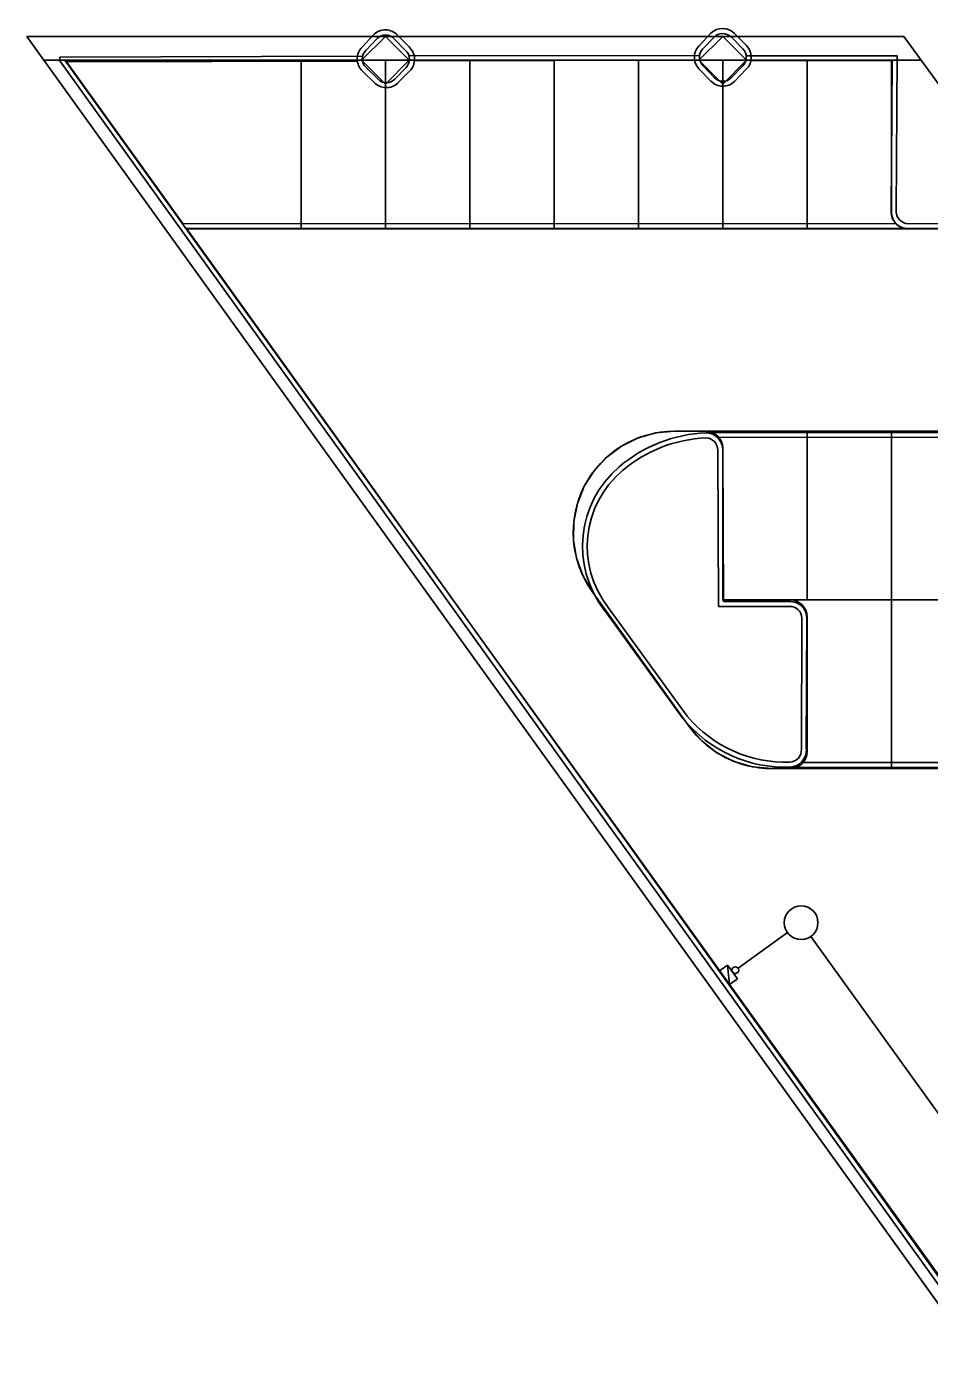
# Model space of a CAD drawing. Extents: x -264205 to -263659, y -1242401 to -1241986.
# Drawn here: x -264205.2 to -264178.45, y -1242230.26 to -1242190.49 of the extents above; entities that cross this region are included whole.
import ezdxf

# ---------------------------------------------------------------- set-up
doc = ezdxf.new("R2010")
doc.units = 0
for name, color, linetype in [('PROJEKT_OBRUBNIKY_KOMUNIKACIE', 7, 'Continuous'), ('PROJEKT_TDZ_VODOROVNE', 7, 'Continuous'), ('SITUACIA_DSP_2D', 7, 'Continuous'), ('SO_20-3_OBRUBNIKY_DOLNA_HRANA', 7, 'Continuous'), ('SO_20-3_OBRUBNIKY_HORNA_HRANA', 7, 'Continuous')]:
    doc.layers.add(name, color=color, linetype=linetype)

msp = doc.modelspace()

# ---------------------------------------------------------------- linework, layer by layer
at = {"layer": 'PROJEKT_OBRUBNIKY_KOMUNIKACIE'}
for p, q in [((-264205.202, -1242190.775), (-264179.193, -1242190.775)), ((-264205.202, -1242190.775), (-264204.694, -1242191.482)), ((-264179.193, -1242190.775), (-264178.679, -1242191.482)), ((-264178.679, -1242191.482), (-264204.694, -1242191.482)), ((-264204.694, -1242191.482), (-264115.871, -1242314.982)), ((-264179.568, -1242191.482), (-264204.078, -1242191.482)), ((-264204.078, -1242191.482), (-264119.571, -1242308.982)), ((-264179.568, -1242191.482), (-264179.568, -1242195.982)), ((-264177.6, -1242192.97), (-264178.679, -1242191.482)), ((-264179.068, -1242196.482), (-264200.482, -1242196.482)), ((-264179.068, -1242196.482), (-264170.068, -1242196.482)), ((-264187.075, -1242202.681), (-264187.567, -1242202.922)), ((-264186.548, -1242202.532), (-264187.075, -1242202.681)), ((-264186.002, -1242202.482), (-264186.548, -1242202.532)), ((-264185.068, -1242202.482), (-264186.002, -1242202.482)), ((-264184.97, -1242202.492), (-264185.068, -1242202.482)), ((-264184.568, -1242202.482), (-264185.037, -1242202.483)), ((-264184.876, -1242202.52), (-264184.97, -1242202.492)), ((-264184.79, -1242202.567), (-264184.876, -1242202.52)), ((-264184.714, -1242202.629), (-264184.79, -1242202.567)), ((-264184.652, -1242202.704), (-264184.714, -1242202.629)), ((-264184.606, -1242202.791), (-264184.652, -1242202.704)), ((-264184.577, -1242202.885), (-264184.606, -1242202.791)), ((-264184.568, -1242202.482), (-264134.568, -1242202.482)), ((-264187.567, -1242202.922), (-264188.006, -1242203.25)), ((-264184.568, -1242202.982), (-264184.577, -1242202.885)), ((-264184.568, -1242207.482), (-264184.568, -1242202.982)), ((-264188.006, -1242203.25), (-264188.379, -1242203.651)), ((-264188.379, -1242203.651), (-264188.672, -1242204.114)), ((-264188.672, -1242204.114), (-264188.876, -1242204.622)), ((-264188.876, -1242204.622), (-264188.985, -1242205.159)), ((-264188.985, -1242205.159), (-264188.994, -1242205.707)), ((-264188.994, -1242205.707), (-264188.903, -1242206.247)), ((-264188.903, -1242206.247), (-264188.716, -1242206.762)), ((-264188.716, -1242206.762), (-264188.438, -1242207.234)), ((-264188.438, -1242207.234), (-264185.561, -1242211.234)), ((-264182.568, -1242207.482), (-264184.568, -1242207.482)), ((-264182.47, -1242207.492), (-264182.568, -1242207.482)), ((-264182.376, -1242207.52), (-264182.47, -1242207.492)), ((-264182.29, -1242207.567), (-264182.376, -1242207.52)), ((-264182.214, -1242207.629), (-264182.29, -1242207.567)), ((-264182.152, -1242207.704), (-264182.214, -1242207.629)), ((-264182.106, -1242207.791), (-264182.152, -1242207.704)), ((-264182.077, -1242207.885), (-264182.106, -1242207.791)), ((-264182.068, -1242207.982), (-264182.077, -1242207.885)), ((-264182.068, -1242211.982), (-264182.068, -1242207.982)), ((-264185.561, -1242211.234), (-264185.187, -1242211.661)), ((-264185.187, -1242211.661), (-264184.74, -1242212.011)), ((-264184.74, -1242212.011), (-264184.235, -1242212.269)), ((-264184.235, -1242212.269), (-264183.69, -1242212.429)), ((-264182.29, -1242212.398), (-264182.214, -1242212.336)), ((-264182.214, -1242212.336), (-264182.152, -1242212.26)), ((-264182.152, -1242212.26), (-264182.106, -1242212.174)), ((-264182.106, -1242212.174), (-264182.077, -1242212.08)), ((-264182.077, -1242212.08), (-264182.068, -1242211.982)), ((-264183.69, -1242212.429), (-264183.125, -1242212.482)), ((-264183.125, -1242212.482), (-264182.568, -1242212.482)), ((-264182.568, -1242212.482), (-264182.47, -1242212.473)), ((-264182.068, -1242212.482), (-264182.568, -1242212.482)), ((-264182.47, -1242212.473), (-264182.376, -1242212.444)), ((-264182.376, -1242212.444), (-264182.29, -1242212.398)), ((-264182.068, -1242212.482), (-264134.568, -1242212.482))]:
    msp.add_line(p, q, dxfattribs=at)
for points in [[(-264194.568, -1242190.775), (-264193.861, -1242191.482), (-264194.568, -1242192.189), (-264195.275, -1242191.482), (-264194.568, -1242190.775)], [(-264184.568, -1242190.775), (-264183.861, -1242191.482), (-264184.568, -1242192.189), (-264185.275, -1242191.482), (-264184.568, -1242190.775)], [(-264204.694, -1242191.482), (-264137.78, -1242284.52), (-264125.581, -1242301.482)], [(-264193.861, -1242191.482), (-264194.568, -1242192.189), (-264195.275, -1242191.482)], [(-264183.861, -1242191.482), (-264184.568, -1242192.189), (-264185.275, -1242191.482)]]:
    msp.add_lwpolyline(points, dxfattribs=at)
msp.add_arc((-264179.068, -1242195.982), 0.5, 180, 270, dxfattribs=at)
at = {"layer": 'PROJEKT_TDZ_VODOROVNE'}
for p, q in [((-264197.068, -1242196.482), (-264197.068, -1242191.482)), ((-264194.568, -1242196.482), (-264194.568, -1242191.482)), ((-264192.068, -1242196.482), (-264192.068, -1242191.482)), ((-264189.568, -1242196.482), (-264189.568, -1242191.482)), ((-264187.068, -1242196.482), (-264187.068, -1242191.482)), ((-264184.568, -1242196.482), (-264184.568, -1242191.482)), ((-264182.068, -1242196.482), (-264182.068, -1242191.482)), ((-264182.068, -1242207.482), (-264182.068, -1242202.482)), ((-264179.568, -1242207.482), (-264179.568, -1242202.482)), ((-264134.568, -1242207.482), (-264184.568, -1242207.482)), ((-264179.568, -1242207.482), (-264179.568, -1242212.482))]:
    msp.add_line(p, q, dxfattribs=at)
at = {"layer": 'SITUACIA_DSP_2D'}
for p, q in [((-264205.202, -1242190.775), (-264179.193, -1242190.775)), ((-264205.202, -1242190.775), (-264204.694, -1242191.482)), ((-264195.275, -1242191.482), (-264194.568, -1242190.775)), ((-264194.568, -1242190.775), (-264193.861, -1242191.482)), ((-264185.275, -1242191.482), (-264184.568, -1242190.775)), ((-264184.568, -1242190.775), (-264183.861, -1242191.482)), ((-264179.193, -1242190.775), (-264178.679, -1242191.482)), ((-264178.679, -1242191.482), (-264204.694, -1242191.482)), ((-264204.694, -1242191.482), (-264115.871, -1242314.982)), ((-264204.694, -1242191.482), (-264137.78, -1242284.52)), ((-264179.568, -1242191.482), (-264204.078, -1242191.482)), ((-264204.078, -1242191.482), (-264119.75, -1242308.732)), ((-264194.568, -1242192.189), (-264195.275, -1242191.482)), ((-264194.568, -1242192.189), (-264195.275, -1242191.482)), ((-264193.861, -1242191.482), (-264194.568, -1242192.189)), ((-264193.861, -1242191.482), (-264194.568, -1242192.189)), ((-264193.861, -1242191.482), (-264193.861, -1242191.482)), ((-264184.568, -1242192.189), (-264185.275, -1242191.482)), ((-264184.568, -1242192.189), (-264185.275, -1242191.482)), ((-264183.861, -1242191.482), (-264184.568, -1242192.189)), ((-264183.861, -1242191.482), (-264184.568, -1242192.189)), ((-264183.861, -1242191.482), (-264183.861, -1242191.482)), ((-264179.568, -1242191.482), (-264179.568, -1242195.982)), ((-264177.6, -1242192.97), (-264178.679, -1242191.482)), ((-264179.068, -1242196.482), (-264170.068, -1242196.482)), ((-264185.068, -1242202.482), (-264186.002, -1242202.482)), ((-264188.438, -1242207.234), (-264185.561, -1242211.234)), ((-264182.068, -1242211.982), (-264182.068, -1242207.982)), ((-264183.125, -1242212.482), (-264182.568, -1242212.482)), ((-264184.115, -1242218.399), (-264182.649, -1242217.344)), ((-264181.951, -1242217.458), (-264153.34, -1242257.238)), ((-264184.659, -1242218.482), (-264184.424, -1242218.313)), ((-264184.424, -1242218.313), (-264184.132, -1242218.719)), ((-264184.424, -1242218.313), (-264184.367, -1242218.888)), ((-264184.424, -1242218.313), (-264184.367, -1242218.888)), ((-264184.132, -1242218.719), (-264184.424, -1242218.313)), ((-264184.367, -1242218.888), (-264184.659, -1242218.482)), ((-264184.132, -1242218.719), (-264184.367, -1242218.888)), ((-264184.367, -1242218.888), (-264184.132, -1242218.719))]:
    msp.add_line(p, q, dxfattribs=at)
msp.add_lwpolyline([(-264182.568, -1242207.482), (-264184.568, -1242207.482), (-264184.568, -1242202.982)], dxfattribs=at)
for centre, radius in [((-264182.243, -1242217.052), 0.5), ((-264184.194, -1242218.461), 0.1)]:
    msp.add_circle(centre, radius, dxfattribs=at)
for centre, radius, start, end in [((-264179.068, -1242195.982), 0.5, 180, 270), ((-264186.002, -1242205.482), 3, 90, 215.724), ((-264185.068, -1242202.982), 0.5, 0, 90), ((-264182.568, -1242207.982), 0.5, 0, 90), ((-264183.125, -1242209.482), 3, 215.724, 270), ((-264182.568, -1242211.982), 0.5, 270, 0)]:
    msp.add_arc(centre, radius, start, end, dxfattribs=at)
at = {"layer": 'SO_20-3_OBRUBNIKY_DOLNA_HRANA'}
for p, q in [((-264194.928, -1242190.734), (-264195.261, -1242191.092)), ((-264193.868, -1242191.086), (-264194.211, -1242190.738)), ((-264184.922, -1242190.678), (-264185.271, -1242191.052)), ((-264183.864, -1242191.048), (-264184.215, -1242190.693)), ((-264185.402, -1242191.483), (-264193.709, -1242191.501)), ((-264195.25, -1242191.802), (-264194.904, -1242192.138)), ((-264194.199, -1242192.156), (-264193.849, -1242191.799)), ((-264185.268, -1242191.743), (-264184.92, -1242192.103)), ((-264184.221, -1242192.111), (-264183.868, -1242191.75)), ((-264179.08, -1242196.474), (-264170.082, -1242196.449)), ((-264188.078, -1242207.786), (-264185.737, -1242211.008)), ((-264182.076, -1242208), (-264182.089, -1242211.91))]:
    msp.add_line(p, q, dxfattribs=at)
for points in [[(-264195.401, -1242191.504), (-264204.022, -1242191.531), (-264200.581, -1242196.322), (-264179.427, -1242196.33)], [(-264183.732, -1242191.496), (-264179.548, -1242191.491), (-264179.573, -1242195.965)], [(-264179.08, -1242196.474), (-264200.47, -1242196.472), (-264195.765, -1242203.023), (-264189.923, -1242211.168), (-264184.11, -1242219.268), (-264178.281, -1242227.391), (-264171.252, -1242237.149), (-264164.83, -1242246.079), (-264158.406, -1242254.997), (-264151.981, -1242263.929), (-264145.549, -1242272.885), (-264139.496, -1242281.305), (-264132.148, -1242291.541), (-264125.165, -1242301.265), (-264124.808, -1242301.762)], [(-264134.11, -1242202.476), (-264147.578, -1242202.485), (-264162.578, -1242202.5), (-264185.058, -1242202.528)], [(-264184.725, -1242202.666), (-264162.575, -1242202.645), (-264147.576, -1242202.628), (-264134.442, -1242202.625)], [(-264184.569, -1242203.034), (-264184.542, -1242207.529), (-264182.595, -1242207.532)], [(-264134.418, -1242212.255), (-264152.594, -1242212.281), (-264171.607, -1242212.3), (-264182.247, -1242212.302)], [(-264182.566, -1242212.438), (-264171.604, -1242212.447), (-264152.604, -1242212.425), (-264134.055, -1242212.391)]]:
    msp.add_lwpolyline(points, dxfattribs=at)
for centre, major_axis, ratio, start_param, end_param in [((-264184.576, -1242191.049), (-0.062, 0.504), 0.999311, 5.368245, 6.911523), ((-264194.572, -1242191.076), (-0.302, -0.392), 0.999503, 2.980344, 4.603016), ((-264194.909, -1242191.442), (-0.16, -0.47), 0.999571, 4.2588, 5.852362), ((-264194.201, -1242191.452), (-0.291, 0.4), 0.99985, 3.305343, 4.915549), ((-264184.914, -1242191.396), (-0.272, -0.414), 0.999877, 4.527661, 6.069602), ((-264184.222, -1242191.397), (-0.08, 0.494), 0.999853, 3.767162, 5.323591), ((-264194.543, -1242191.796), (0.219, -0.447), 0.999918, 5.014728, 6.589616), ((-264184.566, -1242191.764), (0.181, 0.455), 0.998309, 2.7119, 4.30374), ((-264179.078, -1242195.979), (0.429, -0.247), 0.999789, 3.637108, 5.231232), ((-264184.887, -1242206.762), (-4.234, -0.295), 0.998443, 4.683148, 5.347089), ((-264185.071, -1242203.03), (0.427, -0.264), 0.99985, 0.54496, 2.099101), ((-264185.637, -1242205.891), (-0.683, -3.015), 0.99972, 4.067533, 5.595179), ((-264182.568, -1242208.024), (-0.439, -0.224), 0.99977, 2.719752, 4.295242), ((-264182.713, -1242208.537), (3.856, -0.63), 0.999109, 3.989176, 4.911992), ((-264182.592, -1242211.935), (0.284, 0.417), 0.999521, 3.792299, 5.35903)]:
    msp.add_ellipse(centre, major_axis=major_axis, ratio=ratio, start_param=start_param, end_param=end_param, dxfattribs=at)
at = {"layer": 'SO_20-3_OBRUBNIKY_HORNA_HRANA'}
for p, q in [((-264195.147, -1242191.191), (-264194.812, -1242190.836)), ((-264194.312, -1242190.847), (-264193.971, -1242191.188)), ((-264185.155, -1242191.142), (-264184.824, -1242190.794)), ((-264184.32, -1242190.79), (-264183.971, -1242191.144)), ((-264195.246, -1242191.361), (-264204.226, -1242191.388)), ((-264185.258, -1242191.343), (-264193.869, -1242191.355)), ((-264184.812, -1242192.003), (-264185.152, -1242191.646)), ((-264183.971, -1242191.647), (-264184.316, -1242192.003)), ((-264183.873, -1242191.347), (-264179.397, -1242191.349)), ((-264179.397, -1242191.349), (-264179.424, -1242195.972)), ((-264194.796, -1242192.036), (-264195.15, -1242191.691)), ((-264193.955, -1242191.695), (-264194.289, -1242192.04)), ((-264179.063, -1242196.33), (-264170.081, -1242196.303)), ((-264187.965, -1242207.702), (-264185.621, -1242210.929)), ((-264182.236, -1242211.91), (-264182.219, -1242208.025))]:
    msp.add_line(p, q, dxfattribs=at)
for points in [[(-264204.226, -1242191.388), (-264204.22, -1242191.499), (-264200.55, -1242196.62), (-264195.884, -1242203.112), (-264190.046, -1242211.249), (-264184.226, -1242219.352), (-264178.398, -1242227.475), (-264171.378, -1242237.231), (-264164.951, -1242246.159), (-264158.525, -1242255.075), (-264152.106, -1242264.005), (-264145.671, -1242272.964), (-264139.631, -1242281.361), (-264132.272, -1242291.613), (-264125.285, -1242301.347), (-264124.926, -1242301.846)], [(-264182.591, -1242207.679), (-264184.692, -1242207.673), (-264184.715, -1242203.041)]]:
    msp.add_lwpolyline(points, dxfattribs=at)
for centre, major_axis, ratio, start_param, end_param in [((-264194.567, -1242191.078), (-0.319, -0.131), 0.998496, 3.487153, 5.112124), ((-264184.57, -1242191.042), (-0.203, -0.291), 0.998438, 2.968669, 4.547434), ((-264194.91, -1242191.442), (-0.237, 0.251), 0.999996, 0, 1.618948), ((-264194.211, -1242191.449), (-0.011, 0.355), 0.997731, 3.917722, 5.507056), ((-264184.913, -1242191.392), (-0.054, -0.344), 0.998126, 4.0675, 5.682955), ((-264184.233, -1242191.396), (0.016, 0.363), 0.999012, 3.992412, 5.521854), ((-264194.541, -1242191.795), (0.333, -0.113), 0.999031, 4.225387, 5.83739), ((-264184.564, -1242191.756), (0.234, -0.26), 0.998811, 4.76298, 6.339302), ((-264179.051, -1242195.957), (0.265, -0.263), 0.99953, 3.962801, 5.461977), ((-264184.877, -1242206.791), (-4.107, -0.417), 0.997731, 4.657169, 5.311656), ((-264185.075, -1242203.037), (0.314, -0.175), 0.999168, 0.496598, 2.054568), ((-264185.632, -1242205.896), (-0.655, -2.878), 0.999692, 4.067639, 5.59479), ((-264182.573, -1242208.032), (-0.354, 0.001), 0.999491, 3.166138, 4.767755), ((-264182.698, -1242208.48), (3.746, -0.729), 0.998924, 4.031861, 4.936406), ((-264182.59, -1242211.935), (0.264, 0.238), 0.99932, 4.018089, 5.61991)]:
    msp.add_ellipse(centre, major_axis=major_axis, ratio=ratio, start_param=start_param, end_param=end_param, dxfattribs=at)

doc.saveas('drawing.dxf')
